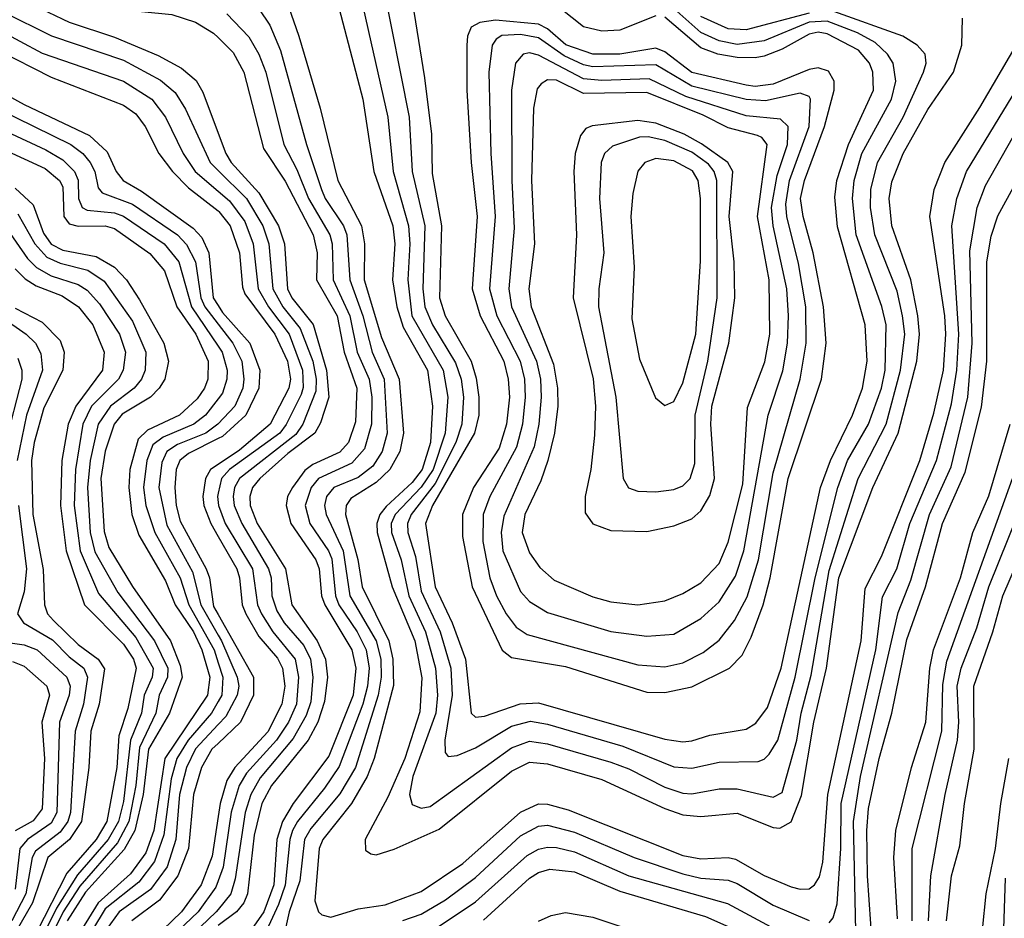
# Model space of a CAD drawing. Header units: inches. Extents: x 990535 to 1117859, y 769386 to 892122.
# Tile 657 of 1056: x 1089560 to 1091742, y 825516 to 827506. Entities that reach past the tile are written whole.
import ezdxf

# ---------------------------------------------------------------- set-up
doc = ezdxf.new("R2010")
doc.units = ezdxf.units.IN
doc.header["$MEASUREMENT"] = 0
doc.layers.add('B0882', color=7, linetype='Continuous')
doc.layers.add('B0892', color=7, linetype='Continuous')

msp = doc.modelspace()

# ---------------------------------------------------------------- linework, layer by layer
at = {"layer": 'B0882', "color": 5}
for points, elevation in [([(1089490, 827681.2), (1089601, 827621), (1089790, 827535.6), (1089830, 827524.7), (1089897.5, 827517.5), (1089950, 827500.9), (1089990, 827476.5), (1090000, 827466.6)], 4620), ([(1089530, 827568.2), (1089670, 827500.5), (1089770, 827467.6), (1089866.9, 827426.9), (1089919, 827399), (1089951.6, 827371.6), (1089965.8, 827345.8), (1090000, 827254.9)], 4580), ([(1089523.8, 827523.8), (1089630.7, 827470.7), (1089790, 827416.8), (1089872, 827372), (1089904.7, 827344.7), (1089928, 827308), (1089982.4, 827190), (1090000, 827172.5)], 4560), ([(1089510, 827485.1), (1089610, 827431.9), (1089789.9, 827370.1), (1089853, 827330), (1089883.2, 827290), (1089922.5, 827210), (1089949.3, 827170), (1090000, 827126.3)], 4540), ([(1089510, 827439.8), (1089630, 827379.2), (1089790, 827317.3), (1089817.5, 827297.5), (1089838.5, 827270), (1089868.6, 827210), (1089898.9, 827170), (1089934.1, 827134.1), (1090000, 827083)], 4520), ([(1089490, 827362), (1089570, 827318.7), (1089715.2, 827250), (1089753.7, 827213.7), (1089773.9, 827170), (1089789.3, 827150), (1089830, 827126.8), (1089944.5, 827044.5), (1089963.6, 827023.6), (1089979.1, 826990), (1089989.3, 826890), (1090000, 826873.1)], 4480), ([(1089470, 827329.4), (1089673.3, 827230), (1089699.9, 827210), (1089716.7, 827190), (1089726.4, 827170), (1089733.8, 827133.8), (1089742.9, 827122.9), (1089810, 827098), (1089909.8, 827029.8), (1089930, 827008.5), (1089949.9, 826970), (1089961.4, 826890), (1089970.3, 826870), (1090000, 826832.1)], 4460), ([(1089453.9, 827293.9), (1089617.8, 827217.8), (1089655.9, 827195.9), (1089681.4, 827170), (1089690, 827151.1), (1089690.7, 827110), (1089698.5, 827090), (1089710, 827084.5), (1089770, 827078.6), (1089790, 827071.4), (1089880.1, 827010), (1089913.1, 826970), (1089941.3, 826870), (1090000, 826783)], 4440), ([(1089430, 827262.5), (1089616.7, 827176.7), (1089648.7, 827150), (1089656, 827136), (1089657.9, 827070), (1089670, 827054.4), (1089690, 827049.1), (1089749.4, 827049.4), (1089770, 827043.4), (1089848.7, 826988.7), (1089881.2, 826950), (1089908.6, 826870), (1089950.8, 826810), (1089978.2, 826750), (1089976.9, 826710), (1089969.8, 826690), (1089953.7, 826666.3), (1089914.5, 826630), (1089843.2, 826596.8), (1089823, 826577), (1089804.6, 826510), (1089802.4, 826470), (1089808.5, 826410), (1089824.6, 826364.6), (1089883.2, 826263.2), (1089904.5, 826210), (1089945.2, 826150), (1089964, 826110), (1089981.8, 826050), (1089976.2, 826010), (1089882.1, 825870), (1089857.7, 825710), (1089839.6, 825660.3), (1089806, 825614), (1089733.9, 825550), (1089697.4, 825490)], 4420), ([(1089550, 827133.4), (1089590, 827096), (1089613.3, 827033.3), (1089630, 827009.3), (1089656, 826996), (1089730, 826981.5), (1089770, 826957.9), (1089797.1, 826930), (1089825.7, 826885.7), (1089879.3, 826790), (1089889.8, 826750), (1089882, 826710), (1089869.5, 826690), (1089850, 826670), (1089787.5, 826632.5), (1089769.7, 826610.3), (1089749.9, 826550.1), (1089740.2, 826490), (1089747.3, 826372.7), (1089757.4, 826337.4), (1089810, 826250.7), (1089894.5, 826130), (1089916, 826076), (1089920.4, 826050), (1089892.1, 825970), (1089845.5, 825890), (1089833.9, 825790), (1089815.4, 825710), (1089792.1, 825667.9), (1089706.3, 825573.7), (1089665.1, 825510)], 4380), ([(1089555.9, 827075.9), (1089594, 827010), (1089620.5, 826980.5), (1089650, 826966.6), (1089711.5, 826951.5), (1089747.1, 826927.1), (1089810, 826838.4), (1089840, 826770), (1089838, 826730), (1089830.3, 826710), (1089814.1, 826690), (1089761.5, 826650), (1089734.3, 826610), (1089716.5, 826530), (1089710.5, 826470), (1089716.7, 826370), (1089727.1, 826327.1), (1089777.6, 826237.6), (1089859.2, 826130), (1089888.7, 826070), (1089887.8, 826050), (1089869.5, 826010), (1089861.9, 825970), (1089825.7, 825894.3), (1089817.5, 825810), (1089801.8, 825730), (1089776.9, 825683.1), (1089693.3, 825586.7), (1089656.2, 825530), (1089608.1, 825430)], 4360), ([(1089527.4, 827050), (1089577.4, 826977.4), (1089597.2, 826957.2), (1089630, 826939.1), (1089690, 826920), (1089710, 826907), (1089736.8, 826876.8), (1089781.4, 826810), (1089794.5, 826770), (1089789.4, 826730), (1089779.3, 826710), (1089719.6, 826650), (1089700, 826610), (1089683.7, 826510), (1089680.6, 826430), (1089694.4, 826330), (1089735, 826235), (1089817.5, 826137.5), (1089856.1, 826070), (1089853.6, 826050), (1089836.2, 826010), (1089830.5, 825970), (1089806, 825910), (1089790, 825774.2), (1089778.9, 825730), (1089756, 825690), (1089688.2, 825611.8), (1089642, 825538), (1089588.5, 825430)], 4340), ([(1089550, 826954.1), (1089572.2, 826932.2), (1089596.6, 826916.6), (1089654.6, 826894.6), (1089690.9, 826870), (1089722.4, 826830), (1089747.5, 826770), (1089743.4, 826730), (1089684.3, 826650), (1089667.9, 826610), (1089653.7, 826530), (1089650.3, 826430), (1089663.4, 826330), (1089703.9, 826210), (1089790, 826123.1), (1089812.1, 826090), (1089818.7, 826070), (1089799.7, 825980.3), (1089780.1, 825919.9), (1089775.3, 825850), (1089753, 825730), (1089729.6, 825690), (1089664.7, 825615.3), (1089530, 825353)], 4320), ([(1089550, 826867.5), (1089610, 826836.3), (1089650, 826795.8), (1089658.8, 826770), (1089655.5, 826730), (1089613.8, 826646.2), (1089592.2, 826570), (1089586.6, 826530), (1089589.7, 826410.3), (1089611.9, 826288.1), (1089615.1, 826210), (1089622.1, 826190), (1089635.2, 826175.2), (1089690, 826122.2), (1089733.9, 826090), (1089748, 826068), (1089736, 825990), (1089717.9, 825930), (1089713.8, 825850), (1089697.1, 825730), (1089670.5, 825690), (1089622.4, 825650), (1089588.9, 825550), (1089490, 825380.5)], 4280), ([(1089512.7, 826852.7), (1089574.6, 826810), (1089594.9, 826790), (1089607.1, 826767.1), (1089610.5, 826730), (1089575, 826630), (1089554.6, 826530)], 4260), ([(1089556.3, 826756.3), (1089565, 826730), (1089564.7, 826710), (1089528.5, 826570)], 4240), ([(1090000, 826666.3), (1089971.8, 826630), (1089945.9, 826610), (1089878.5, 826581.5), (1089855.2, 826564.8), (1089842.3, 826530), (1089834.5, 826470), (1089839.5, 826430), (1089859.7, 826370), (1089916.1, 826270), (1089934.8, 826210), (1089991, 826110), (1090000, 826081.9)], 4440), ([(1090000, 826611), (1089999, 826610), (1089972.9, 826590), (1089910, 826565), (1089886.4, 826550), (1089875, 826525), (1089868.6, 826470), (1089886.6, 826386.6), (1089943.3, 826283.3), (1089961.3, 826210), (1090000, 826142.9)], 4460), ([(1090000, 826578.2), (1089934.4, 826545.6), (1089914.8, 826530), (1089907, 826510), (1089904.1, 826470), (1089906.7, 826430), (1089915.7, 826395.7), (1089973.8, 826290), (1089981.1, 826270), (1089990, 826206.3), (1090000, 826188.6)], 4480), ([(1090000, 826521.2), (1089983.4, 826510), (1089972.3, 826490), (1089966.1, 826450), (1089968.3, 826430), (1089983.5, 826390), (1090000, 826361.3)], 4520), ([(1090000, 826457.1), (1089998.3, 826450), (1090000, 826436.5)], 4540), ([(1089557.7, 826430), (1089575.6, 826290), (1089570, 826238.5), (1089555.7, 826190), (1089568.8, 826170), (1089632.8, 826132.8), (1089670, 826095), (1089702.2, 826070), (1089710.4, 826050), (1089701.4, 825990), (1089683.1, 825930), (1089672.8, 825750), (1089666.8, 825730), (1089650, 825706.2), (1089595.4, 825664.6), (1089587.6, 825650), (1089573.7, 825570), (1089543, 825510)], 4260), ([(1089492.5, 826132.5), (1089570, 826121.7), (1089599.3, 826110), (1089664.5, 826050), (1089672, 826030), (1089669.8, 826010), (1089648.1, 825950), (1089642.2, 825750), (1089630, 825726.4), (1089577.2, 825690), (1089560.4, 825670), (1089550, 825580.5)], 4240), ([(1089544.4, 826084.4), (1089570, 826074.4), (1089620.5, 826030), (1089626.3, 826010), (1089609.3, 825950), (1089615, 825870), (1089610, 825758), (1089590, 825731.7), (1089550.3, 825709.7)], 4220), ([(1090000, 825995.8), (1089985.5, 825970), (1089933.8, 825910), (1089908.2, 825870), (1089895.7, 825824.3), (1089879.5, 825700.5), (1089858.9, 825641.1), (1089824.4, 825595.6), (1089750, 825536.6), (1089721.9, 825490)], 4440), ([(1090000, 825944.7), (1089950, 825891.4), (1089930, 825850), (1089914.6, 825790), (1089906.6, 825690), (1089886.9, 825630), (1089850, 825579.2), (1089780.8, 825530), (1089752.1, 825490)], 4460), ([(1090000, 825903.1), (1089986.2, 825890), (1089962.8, 825850), (1089945.6, 825790), (1089934.4, 825670), (1089911, 825610), (1089870, 825555.6), (1089808.6, 825510)], 4480), ([(1090000, 825741.3), (1089986.7, 825653.3), (1089962.3, 825590), (1089919, 825530), (1089856.7, 825470), (1089842, 825450), (1089788.7, 825290), (1089781.4, 825210), (1089775.2, 825190), (1089739.4, 825140.6), (1089678.7, 825090), (1089662.3, 825070), (1089676.1, 825050), (1089719.6, 825010), (1089790, 824932.5), (1089830, 824881.2), (1089870, 824848), (1089950, 824795.5), (1089970, 824791), (1089976.9, 824810), (1090000, 824836.5)], 4520), ([(1090000, 825598.4), (1089995.2, 825584.8), (1089955.8, 825530), (1089881.2, 825458.9), (1089861.8, 825430), (1089810, 825295), (1089812.6, 825230), (1089806.7, 825190), (1089794.8, 825165.2), (1089752.7, 825110), (1089746.3, 825090), (1089758.2, 825070), (1089819.4, 825030), (1089865.2, 824985.2), (1089890, 824969.5), (1089930, 824961.2), (1089970, 824965.1), (1090000, 824973.5)], 4540), ([(1090000, 825535.4), (1089995.6, 825530), (1089891.5, 825430), (1089844.8, 825330), (1089837.8, 825290), (1089844.6, 825250), (1089843.1, 825210), (1089820.2, 825130), (1089830.1, 825110), (1089870, 825081.5), (1089910, 825060.4), (1089966.6, 825046.6), (1090000, 825046)], 4560)]:
    msp.add_lwpolyline(points, dxfattribs=dict(at, elevation=elevation))
at = {"layer": 'B0892', "color": 5}
for points, elevation in [([(1090364.7, 827584.7), (1090423.3, 827290), (1090430.3, 827170), (1090458.4, 827050), (1090453.9, 826910), (1090458.4, 826870), (1090474.9, 826830), (1090526.2, 826746.2), (1090538.5, 826710), (1090543.9, 826670), (1090540.2, 826610), (1090527.1, 826570), (1090481.1, 826478.9), (1090428, 826410), (1090419.4, 826390), (1090420.2, 826370), (1090437.4, 826317.4), (1090450, 826240.4), (1090492.1, 826150), (1090515.4, 826070), (1090518.7, 826010), (1090502.7, 825910), (1090503.1, 825883.1), (1090510, 825874), (1090530, 825876.2), (1090570, 825893.3), (1090650, 825941.1), (1090692, 825952), (1090730, 825945.7), (1090897.2, 825897.2), (1091010, 825851.2), (1091050, 825848.3), (1091110, 825861.6), (1091196.9, 825863.1), (1091210, 825868.2), (1091220.8, 825879.2), (1091240.7, 825910), (1091279, 826050), (1091322.8, 826270), (1091373.2, 826470), (1091394.9, 826530), (1091441.4, 826610), (1091470, 826690), (1091478.3, 826730), (1091480.5, 826830), (1091470.7, 826870.7), (1091414.3, 827030), (1091405.8, 827110), (1091409.6, 827150), (1091426.7, 827210), (1091492.3, 827330), (1091501.9, 827370), (1091495.7, 827410), (1091483.6, 827430), (1091455.7, 827455.7), (1091416.9, 827476.9), (1091350, 827503.2), (1091310, 827500.8), (1091210, 827459.4), (1091150, 827451.4), (1091110, 827459.4), (1091070, 827478), (1090990, 827548.6)], 4760), ([(1090316.1, 827556.1), (1090376.2, 827290), (1090387.7, 827170), (1090421.9, 827050), (1090424.9, 827010), (1090420.3, 826930), (1090429.5, 826850.5), (1090498.6, 826730), (1090508.8, 826670), (1090503, 826590), (1090476.2, 826510), (1090450, 826470.6), (1090392.1, 826410), (1090383.7, 826390), (1090384.2, 826370), (1090405.3, 826310), (1090422.7, 826230), (1090459.2, 826150), (1090481.5, 826070), (1090486.2, 826010), (1090482.3, 825970), (1090431.2, 825830), (1090424.2, 825790), (1090430, 825767.5), (1090450, 825759.7), (1090470, 825763.5), (1090650, 825893.5), (1090690, 825908.2), (1090730, 825902.4), (1090870, 825861.7), (1090910, 825846.6), (1090990, 825806.2), (1091030, 825793.1), (1091050, 825791.7), (1091110, 825802.1), (1091150, 825802.6), (1091230, 825783.7), (1091250, 825794.6), (1091282.6, 825910), (1091292.4, 825970), (1091314, 826054), (1091353.9, 826286.1), (1091418.4, 826490), (1091480.1, 826610), (1091512, 826730), (1091521.6, 826810), (1091516.9, 826850), (1091504.6, 826904.6), (1091455, 827030), (1091445.4, 827090), (1091446.6, 827130), (1091460.9, 827190), (1091517.9, 827290), (1091563.5, 827390), (1091569, 827410), (1091566.5, 827430), (1091549.3, 827450), (1091517.2, 827470), (1091364.2, 827524.2)], 4740), ([(1090426.7, 827566.7), (1090457.6, 827377.6), (1090472.9, 827252.9), (1090474.3, 827165.7), (1090494.9, 827050), (1090490.2, 826890), (1090503.4, 826850), (1090560.4, 826750), (1090572, 826712), (1090577.9, 826670), (1090577.9, 826630), (1090568.3, 826590), (1090475, 826430), (1090459.2, 826390), (1090481.1, 826250), (1090518.9, 826170), (1090548.5, 826090), (1090560.6, 825970), (1090570, 825961), (1090590, 825963.3), (1090669.1, 825990.9), (1090710, 825993.2), (1090990, 825912.4), (1091030, 825906.5), (1091050, 825908.8), (1091090, 825921.6), (1091170, 825934.9), (1091191.8, 825948.2), (1091217.2, 825982.8), (1091247.7, 826070), (1091335.1, 826470), (1091357, 826530), (1091405.5, 826630), (1091428.1, 826690), (1091438, 826750), (1091434.1, 826830), (1091372.4, 827047.6), (1091366.7, 827113.3), (1091371.1, 827150), (1091397.1, 827230), (1091452.1, 827350), (1091451.2, 827390), (1091443.3, 827410), (1091418.8, 827438.8), (1091350, 827474.8), (1091330, 827478.3), (1091310, 827474.4), (1091250, 827441), (1091210, 827425.6), (1091190, 827421.6), (1091150, 827422.7), (1091107.1, 827430), (1091070, 827444.1), (1090990, 827511.9)], 4780), ([(1090155.6, 827535.6), (1090178.8, 827470), (1090226.3, 827310), (1090265, 827150), (1090317.8, 827050), (1090324.4, 827010), (1090323.3, 826930), (1090361.9, 826801.9), (1090401.5, 826710), (1090410.8, 826590), (1090402.9, 826550), (1090380.4, 826510), (1090350, 826480.7), (1090294.2, 826445.8), (1090283.9, 826430), (1090282.5, 826410), (1090309.3, 826310.7), (1090319.5, 826250), (1090378.5, 826130), (1090387.2, 826090), (1090388.8, 826031.2), (1090345.4, 825870), (1090329.9, 825830), (1090295.2, 825770), (1090232.1, 825690), (1090223.8, 825670), (1090214.6, 825554.6), (1090222.2, 825530), (1090230, 825523.1), (1090250, 825518.1), (1090310, 825536.5), (1090370, 825545.5), (1090450, 825575.2), (1090542.6, 825637.4), (1090670, 825750.6), (1090710, 825768.9), (1090730, 825768.5), (1090776, 825756), (1091030, 825654.9), (1091070, 825647.3), (1091130, 825650), (1091146.5, 825646.5), (1091210, 825610.4), (1091270, 825585.5), (1091290, 825579.9), (1091310, 825581.1), (1091321.5, 825590), (1091332.5, 825607.5), (1091340.3, 825639.7), (1091350.8, 825790), (1091425.3, 826130), (1091433.8, 826246.2), (1091470, 826316.8), (1091555, 826530), (1091585.7, 826634.3), (1091607.4, 826730), (1091612.5, 826810), (1091610.5, 826850), (1091577.2, 827070), (1091587, 827130), (1091610.5, 827190), (1091688.3, 827311.7), (1091784.2, 827475.8)], 4680), ([(1090019.5, 827519.5), (1090068.2, 827468.2), (1090090.2, 827430.2), (1090105.6, 827390), (1090145.9, 827230), (1090174.5, 827174.5), (1090200, 827110), (1090247.6, 827030), (1090252.5, 827010), (1090254.7, 826930), (1090292.2, 826850), (1090308.3, 826770), (1090334.9, 826710), (1090340.9, 826670), (1090340, 826610), (1090324.5, 826555.5), (1090296, 826524), (1090222.5, 826490), (1090205.9, 826470), (1090193, 826430), (1090203.4, 826390), (1090244.5, 826330), (1090251.8, 826311.8), (1090259.8, 826230), (1090267.4, 826210), (1090307.8, 826150), (1090327.7, 826110), (1090334.5, 826070), (1090331.1, 826030), (1090320.6, 825990), (1090268.3, 825851.7), (1090236, 825804), (1090175.8, 825730), (1090164.9, 825710), (1090158.6, 825690), (1090148.7, 825588.7), (1090133.7, 825546.3), (1090070.9, 825410)], 4640), ([(1090090.5, 827530.5), (1090114.4, 827494.4), (1090138.2, 827438.1), (1090196, 827230), (1090228.9, 827130), (1090237.4, 827110), (1090277.6, 827050), (1090284.9, 827030), (1090291.8, 826930), (1090320.9, 826850), (1090341.4, 826770), (1090368.2, 826710), (1090374.5, 826590), (1090363.8, 826550), (1090342.6, 826517.4), (1090310, 826492.4), (1090256.7, 826470), (1090240, 826450), (1090235.8, 826430), (1090239.4, 826410), (1090277, 826330), (1090291.8, 826230), (1090350, 826130), (1090360.4, 826090), (1090361.5, 826050), (1090354.6, 826010), (1090304.3, 825850), (1090270, 825791.7), (1090205.2, 825714.8), (1090191.2, 825690), (1090181.3, 825598.7), (1090157.1, 825530), (1090148.6, 825490)], 4660), ([(1090267.9, 827530), (1090320.4, 827330), (1090345.1, 827170), (1090387.2, 827050), (1090391.5, 827010), (1090386.3, 826930), (1090396.2, 826870), (1090410, 826825), (1090463.9, 826730), (1090475, 826650), (1090470.9, 826570), (1090452.1, 826510), (1090430, 826481.1), (1090372.1, 826427.9), (1090358.4, 826410), (1090351.9, 826390), (1090352.7, 826370), (1090385.6, 826250), (1090435.6, 826130), (1090451.6, 826048.4), (1090446.8, 825973.2), (1090413.6, 825870), (1090376.3, 825783.7), (1090325.5, 825690), (1090326.3, 825666.3), (1090338.1, 825658.1), (1090350, 825655.9), (1090390, 825668.5), (1090490, 825712.8), (1090650, 825841.9), (1090690, 825861.7), (1090730, 825857.8), (1090850, 825823), (1090990, 825758.7), (1091030, 825744.7), (1091070, 825741), (1091150, 825748.5), (1091230, 825716.8), (1091244.5, 825715.5), (1091270, 825729.1), (1091292.5, 825787.5), (1091320.1, 825950), (1091348.5, 826070), (1091375.4, 826270), (1091451, 826470), (1091506.7, 826590), (1091548.3, 826750), (1091554, 826810), (1091550.3, 826850), (1091535.4, 826930), (1091492.9, 827050), (1091487.4, 827110), (1091492.9, 827147.1), (1091517.9, 827210), (1091572.9, 827307.1), (1091629.7, 827390), (1091647.9, 827450), (1091649.9, 827509.9)], 4720), ([(1090970, 827514.5), (1090890, 827482.8), (1090850, 827481.1), (1090810, 827490.6), (1090759.6, 827530)], 4780), ([(1091310, 827520.4), (1091170, 827483.8), (1091130, 827486), (1091070, 827513.5)], 4740), ([(1090000, 827466.6), (1090033.4, 827433.4), (1090056.9, 827390), (1090100.7, 827220.7), (1090148.8, 827148.8), (1090210.9, 827030), (1090219.4, 826990), (1090218, 826930), (1090263.7, 826850), (1090279, 826770), (1090307.5, 826690), (1090304.3, 826615.7), (1090288.7, 826570), (1090270, 826548.5), (1090210, 826520.9), (1090192.4, 826507.6), (1090164.7, 826470), (1090154, 826450), (1090150.5, 826430), (1090161.3, 826390), (1090216.8, 826310), (1090224.1, 826290), (1090229.4, 826230), (1090236.3, 826210), (1090296.3, 826110), (1090305.1, 826070), (1090299.5, 826010), (1090245.4, 825874.6), (1090166.2, 825770), (1090142.7, 825730), (1090130.3, 825690), (1090123.7, 825590), (1090101.5, 825530), (1090063.8, 825476.2)], 4620), ([(1091354.4, 825505.6), (1091363.1, 825516.9), (1091372.1, 825548), (1091380, 825670), (1091380.4, 825770), (1091457.3, 826110), (1091472.4, 826227.6), (1091503.7, 826290), (1091532.9, 826390), (1091592.2, 826530), (1091625, 826655), (1091636.9, 826730), (1091641.1, 826810), (1091626.3, 827050), (1091637.1, 827110), (1091658.6, 827170), (1091821.9, 827438.1)], 4660), ([(1091412.9, 825487.1), (1091408.3, 825730), (1091423.6, 825830), (1091507, 826193), (1091535.1, 826264.8), (1091576.3, 826410), (1091624.2, 826515.8), (1091661.5, 826670), (1091671.2, 826790), (1091666, 826994), (1091682.2, 827090), (1091700.8, 827139.2), (1091820.2, 827350)], 4640), ([(1091450, 825450), (1091438.8, 825610), (1091437.3, 825710), (1091441.4, 825758.6), (1091465.1, 825870), (1091493, 825970), (1091526.5, 826133.5), (1091567.6, 826250), (1091605, 826390), (1091655.8, 826504.2), (1091691.8, 826648.2), (1091703.2, 826750), (1091703.2, 826970), (1091712.9, 827027.1), (1091727.9, 827072.1), (1091880.4, 827350)], 4620), ([(1090000, 827254.9), (1090016.9, 827210), (1090028.7, 827190), (1090090, 827122.5), (1090133.4, 827050), (1090146.8, 827010), (1090153.6, 826910), (1090163.5, 826890), (1090210.7, 826830.7), (1090240.3, 826730), (1090245.2, 826670), (1090226.8, 826613.2), (1090214.5, 826590), (1090154.8, 826545.2), (1090092.2, 826490), (1090076.4, 826470), (1090069.9, 826450), (1090070.6, 826430), (1090086.6, 826390), (1090149.3, 826290), (1090163.2, 826210), (1090219.5, 826130), (1090237.7, 826090), (1090242.1, 826050), (1090235.8, 825995.8), (1090220.7, 825950), (1090199.6, 825910), (1090118.4, 825810), (1090097, 825770), (1090080.2, 825699.8), (1090065.3, 825570), (1090056.9, 825550), (1090040.5, 825530), (1090000, 825500)], 4580), ([(1090000, 827172.5), (1090062.6, 827110), (1090099.2, 827050), (1090112.7, 827010), (1090121.5, 826910), (1090143.1, 826870), (1090182.1, 826822.1), (1090209.9, 826750), (1090216.9, 826710), (1090216.5, 826683.5), (1090188, 826610), (1090172.4, 826587.6), (1090047, 826490), (1090036.5, 826470), (1090033.3, 826450), (1090035.8, 826430), (1090052.3, 826390), (1090111.7, 826290), (1090117.3, 826270), (1090119.3, 826230), (1090130, 826196.6), (1090146.5, 826170), (1090190, 826119.9), (1090204.7, 826090), (1090209.7, 826050), (1090205.2, 825994.8), (1090195.4, 825964.7), (1090166.4, 825913.6), (1090093.3, 825826.7), (1090072.1, 825790), (1090059.7, 825750), (1090037.4, 825602.7), (1090028.1, 825570), (1090000, 825535.4)], 4560), ([(1090000, 827126.3), (1090024.8, 827104.8), (1090058.9, 827058.9), (1090077.9, 827010), (1090089, 826910), (1090111.9, 826870), (1090157.4, 826810), (1090186.7, 826730), (1090188.2, 826691.8), (1090184, 826676), (1090150.8, 826609.2), (1090136.4, 826590), (1090024.8, 826510), (1090007.7, 826490), (1090000, 826457.1)], 4540), ([(1090000, 827083), (1090001.7, 827081.7), (1090026.5, 827050), (1090047.6, 826990), (1090054, 826914), (1090059.2, 826899.2), (1090125.6, 826810), (1090153.5, 826750), (1090160, 826710), (1090156.8, 826690), (1090115.6, 826610), (1090047, 826553), (1090000, 826521.2)], 4520), ([(1090000, 826873.1), (1090010, 826857.3), (1090070, 826790), (1090092.6, 826730), (1090090.2, 826690), (1090061.6, 826630), (1090010, 826583.1), (1090000, 826578.2)], 4480), ([(1090000, 826832.1), (1090032.9, 826790), (1090052.7, 826750), (1090057.3, 826710), (1090054.9, 826690), (1090036.7, 826650), (1090000, 826611)], 4460), ([(1090000, 826783), (1090008.7, 826770), (1090019.9, 826730), (1090019.4, 826710), (1090010, 826679.2), (1090000, 826666.3)], 4440), ([(1091505.2, 825514.8), (1091497.6, 825650), (1091501.9, 825710), (1091536.6, 825850), (1091568.3, 825950), (1091576.9, 826070), (1091585, 826110), (1091645.1, 826270), (1091672.3, 826370), (1091708.3, 826451.7), (1091755.2, 826610)], 4580), ([(1091537.8, 825510), (1091538, 825670), (1091603.6, 825930), (1091606.2, 826033.8), (1091614.5, 826085.5), (1091760.5, 826490)], 4560), ([(1091574.3, 825510), (1091579.2, 825610), (1091610.9, 825790), (1091638.5, 825910), (1091641.4, 825950), (1091637.5, 826030), (1091647, 826070), (1091681.1, 826158.9), (1091707.7, 826250), (1091796.6, 826470)], 4540), ([(1091614.2, 825510), (1091625.4, 825610), (1091643.9, 825676.1), (1091653.7, 825770), (1091675.6, 825890), (1091675, 826030), (1091716.6, 826150), (1091739, 826230), (1091838.9, 826461.1)], 4520), ([(1090000, 826436.5), (1090000.8, 826430), (1090015.9, 826390), (1090075.8, 826290), (1090087.4, 826210), (1090096, 826190), (1090121.2, 826150), (1090170.6, 826090), (1090178.4, 826050), (1090173.3, 825990), (1090155.6, 825950), (1090129.5, 825910), (1090063.2, 825836.8), (1090046.5, 825810), (1090029.2, 825750.8), (1090010.8, 825629.2), (1090000, 825598.4)], 4540), ([(1090000, 826361.3), (1090041.1, 826290), (1090047.2, 826270), (1090053.1, 826210), (1090061.1, 826190), (1090090, 826139.8), (1090131.7, 826091.7), (1090142.7, 826070), (1090147.8, 826030), (1090141.1, 825990), (1090110, 825928.8), (1090037, 825850), (1090019.2, 825820.8), (1090004.4, 825770), (1090000, 825741.3)], 4520), ([(1090000, 826188.6), (1090078.7, 826050), (1090078, 826010), (1090049.6, 825950.4), (1090000, 825903.1)], 4480), ([(1090000, 826142.9), (1090007.4, 826130), (1090042.5, 826050), (1090045.7, 826030), (1090042.4, 826010), (1090017.1, 825962.9), (1090000, 825944.7)], 4460), ([(1090000, 826081.9), (1090010.2, 826050), (1090007.9, 826010), (1090000, 825995.8)], 4440), ([(1091693.8, 825490), (1091701.7, 825570), (1091722.6, 825670), (1091734.2, 825770), (1091752.4, 825870)], 4480), ([(1090409.4, 825510.6), (1090450, 825524.6), (1090503.8, 825556.2), (1090570, 825605.7), (1090670, 825698.5), (1090710, 825720.1), (1090730, 825722), (1090790, 825706.1), (1090921.9, 825650), (1091030, 825614), (1091070, 825604.6), (1091130, 825600.2), (1091150, 825592.8), (1091230, 825544.5), (1091310, 825510.4)], 4660), ([(1090460.9, 825479.1), (1090570, 825551.9), (1090685, 825655), (1090710, 825668.8), (1090730, 825673.2), (1090750, 825672.8), (1090790, 825662.8), (1090910, 825609.8), (1091128.6, 825548.6), (1091350, 825429.5)], 4640), ([(1090588.3, 825511.7), (1090690, 825604.6), (1090710, 825616.9), (1090735.4, 825624.6), (1090790, 825618.6), (1090890, 825575.4), (1091079.9, 825519.9), (1091170, 825479.4)], 4620), ([(1091740.1, 825470), (1091744.9, 825604.9)], 4460), ([(1090710, 825509.5), (1090737.8, 825522.2), (1090770, 825528.4), (1090830, 825518.2), (1091046.4, 825446.4)], 4580)]:
    msp.add_lwpolyline(points, dxfattribs=dict(at, elevation=elevation))
for points, elevation in [([(1090614.6, 827505.4), (1090579.9, 827500.1), (1090560.5, 827490), (1090552.7, 827470), (1090551.4, 827450), (1090551.4, 827350), (1090560.6, 827190), (1090573.7, 827070), (1090562.7, 826910), (1090580.7, 826850), (1090633.1, 826750), (1090642.6, 826710), (1090646, 826670), (1090639.4, 826610), (1090622.9, 826557), (1090566.1, 826470), (1090541.6, 826410), (1090541.4, 826361.4), (1090562.7, 826250), (1090629.3, 826109.3), (1090650, 826093.5), (1090770, 826073.2), (1090950, 826016.3), (1090990, 826015.7), (1091050, 826028.3), (1091133.4, 826070), (1091161.1, 826098.9), (1091181.5, 826138.5), (1091208.1, 826210), (1091223.4, 826270), (1091263.5, 826490), (1091337.4, 826710), (1091347.3, 826790), (1091341.6, 826870), (1091318.4, 826990), (1091296.2, 827070), (1091290.9, 827110), (1091299.5, 827150), (1091343.8, 827270), (1091365.1, 827350), (1091365.1, 827370), (1091352.4, 827392.4), (1091330, 827399.4), (1091310, 827395.7), (1091230, 827363.6), (1091190, 827358.3), (1091170, 827361.1), (1091050, 827389.1), (1090990, 827435.3), (1090970, 827443.5), (1090890, 827429.6), (1090830, 827430), (1090770.8, 827450.8), (1090730, 827486.4), (1090710, 827496.6)], 4820), ([(1090670, 827473.7), (1090628.4, 827471.6), (1090616.5, 827463.5), (1090607.6, 827450), (1090600, 827390), (1090604.4, 827210), (1090614.1, 827070), (1090601.3, 826910), (1090617.3, 826850), (1090669.3, 826750), (1090678.7, 826710), (1090680.7, 826670), (1090674.4, 826610), (1090661, 826559), (1090602.3, 826450), (1090587.6, 826410), (1090586.5, 826350), (1090601.8, 826270), (1090616.6, 826230), (1090638.2, 826190), (1090660.8, 826160.8), (1090684.6, 826144.6), (1090930, 826077.1), (1090990, 826073), (1091030, 826081.8), (1091075.2, 826104.8), (1091110, 826131.9), (1091144.6, 826175.4), (1091172.2, 826227.8), (1091197.4, 826310), (1091230, 826502.3), (1091290, 826710), (1091303.4, 826790), (1091302.4, 826870), (1091286.2, 826966.2), (1091260.1, 827070), (1091258, 827098), (1091266.5, 827150), (1091310.1, 827270), (1091312.8, 827330), (1091310, 827335.8), (1091290, 827343.9), (1091213.2, 827326.8), (1091170, 827329.4), (1091050, 827359.4), (1090970, 827406.5), (1090830, 827401.9), (1090810, 827406.1), (1090766.5, 827426.5), (1090710, 827466.3)], 4840), ([(1090690, 827432.8), (1090676.1, 827430), (1090658.7, 827410), (1090649.8, 827350.2), (1090650.5, 827150), (1090655.8, 827044.2), (1090644, 826910), (1090650.3, 826870), (1090705.5, 826750), (1090714.3, 826710), (1090715.9, 826670), (1090710.8, 826610), (1090700, 826560), (1090633.3, 826406.7), (1090627.1, 826370), (1090631, 826330), (1090670, 826239.3), (1090690, 826217.3), (1090730, 826193.1), (1090870, 826151.3), (1090950, 826140.8), (1091010, 826144.8), (1091070, 826179.7), (1091110, 826216.7), (1091146.5, 826273.5), (1091165.1, 826330), (1091219.1, 826630), (1091251.5, 826728.5), (1091261.7, 826790), (1091264.1, 826850), (1091260, 826910), (1091230.1, 827050), (1091226.6, 827090), (1091238.7, 827161.3), (1091261.7, 827230), (1091263.5, 827270), (1091246.3, 827286.3), (1091170, 827293.5), (1091036.3, 827336.3), (1090955.1, 827375.1), (1090850, 827371.9), (1090810, 827375), (1090710, 827427.5)], 4860), ([(1090730, 827372.9), (1090715.7, 827364.3), (1090707.2, 827352.8), (1090699, 827310), (1090694.5, 827150), (1090701.1, 827010), (1090688.7, 826910), (1090693.6, 826870), (1090743, 826743), (1090752.1, 826690), (1090752.8, 826650), (1090745.6, 826590), (1090730.4, 826529.6), (1090715, 826485), (1090679.9, 826410), (1090673.5, 826370), (1090690, 826325), (1090712.6, 826292.6), (1090744.4, 826264.4), (1090830, 826227.5), (1090870, 826216.9), (1090930, 826209.7), (1090990, 826218.8), (1091030, 826235.4), (1091070, 826258.7), (1091110, 826301.5), (1091130, 826348.7), (1091162.9, 826477.1), (1091172.9, 826647.1), (1091211.6, 826748.4), (1091222.5, 826810), (1091221, 826930), (1091195.1, 827070), (1091216.6, 827230), (1091205.1, 827245.1), (1091195.2, 827250), (1091130, 827267.1), (1091074.6, 827294.6), (1090950, 827345), (1090810, 827342.8), (1090750, 827372.3)], 4880), ([(1090930, 827283.3), (1090828.7, 827271.3), (1090815.1, 827264.9), (1090802.9, 827250), (1090791.4, 827210), (1090788.3, 827170), (1090794.1, 827030), (1090786.5, 826890), (1090830.8, 826710.8), (1090836.2, 826650), (1090834.4, 826585.6), (1090825.9, 826510), (1090813.3, 826450), (1090813.5, 826413.5), (1090830, 826389.6), (1090870, 826374.4), (1090950, 826372.8), (1091010, 826385), (1091050, 826400.4), (1091070, 826418.5), (1091090, 826452.4), (1091099.8, 826490), (1091091.9, 826610), (1091094.3, 826650), (1091132, 826790), (1091145.3, 826890), (1091143.8, 826970), (1091132.5, 827070), (1091140.7, 827170), (1091129.2, 827190), (1091071.5, 827231.5), (1091032.6, 827252.6), (1090970, 827277.3)], 4920), ([(1090953.3, 827246.7), (1090933.9, 827246.1), (1090873.6, 827226.4), (1090856.5, 827210), (1090849, 827190), (1090845.2, 827110), (1090854.9, 826990), (1090843.4, 826910), (1090843.1, 826870), (1090881.6, 826670), (1090897.7, 826490), (1090909.2, 826469.2), (1090930, 826462), (1090970, 826460.4), (1091010, 826465.8), (1091030, 826473.6), (1091046.4, 826490), (1091056.7, 826523.3), (1091057.4, 826630), (1091085.4, 826750), (1091106.1, 826890), (1091105, 827150), (1091099.2, 827170), (1091086.5, 827186.5), (1091050, 827212.7), (1090990, 827238.5)], 4940), ([(1090970, 827199.1), (1090945.5, 827190), (1090930, 827170.7), (1090918.7, 827121.3), (1090914.9, 827070), (1090922, 826958), (1090916.6, 826843.4), (1090934, 826754), (1090968.9, 826668.9), (1090990, 826651.5), (1091010, 826660.2), (1091030, 826701.8), (1091058.4, 826810), (1091068.9, 826971.1), (1091069.2, 827110), (1091064, 827150), (1091051.2, 827171.2), (1091010, 827193.9)], 4960)]:
    msp.add_lwpolyline(points, close=True, dxfattribs=dict(at, elevation=elevation))

doc.saveas('drawing.dxf')
